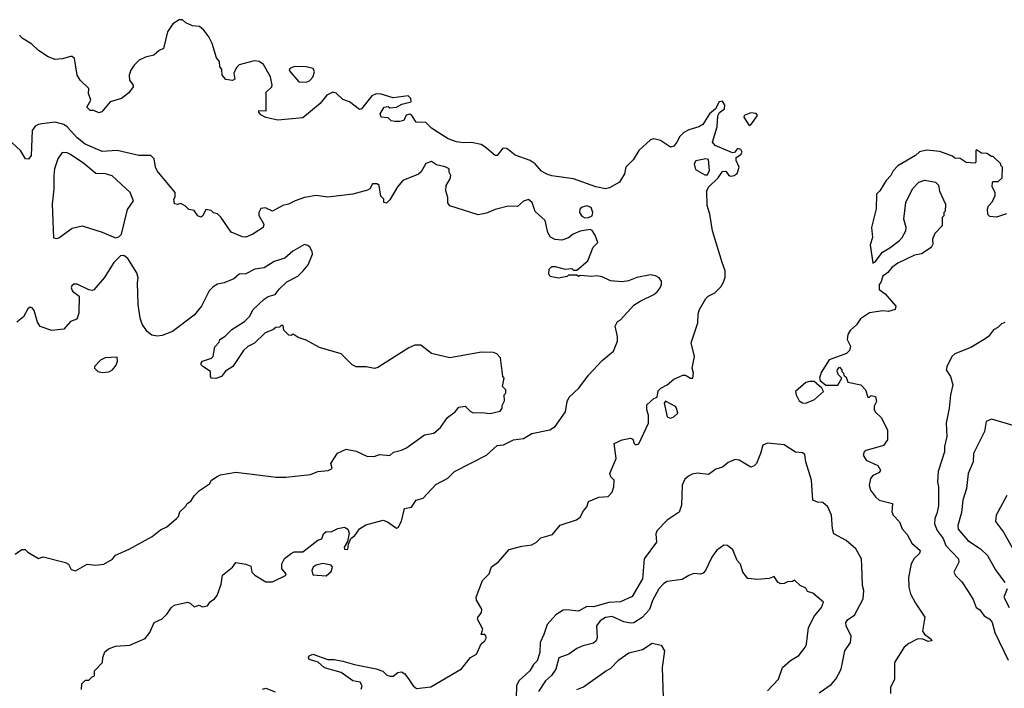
# Model space of a CAD drawing. Extents: x 2239805 to 2396427, y 665731 to 772158.
# Tile 290 of 326: x 2355882 to 2361771, y 736491 to 740487. Entities that reach past the tile are written whole.
import ezdxf

# ---------------------------------------------------------------- set-up
doc = ezdxf.new("R2010")
doc.units = 0

msp = doc.modelspace()

# ---------------------------------------------------------------- linework, layer by layer
at = {"layer": '0CON05XD'}
for points in [[(2360083.8, 739035), (2360026.7, 739225), (2360010, 739325), (2359994.1, 739375.9), (2359992.5, 739465), (2360002, 739485), (2360059.2, 739540.8), (2360085, 739579.2), (2360105, 739581.2), (2360124.2, 739555), (2360135, 739552.5), (2360155, 739555.5), (2360172.5, 739567.5), (2360185.3, 739605), (2360168.2, 739645), (2360167, 739663), (2360195, 739680.5), (2360202.3, 739695), (2360195, 739711.1), (2360175, 739716.7), (2360157.3, 739692.7), (2360145, 739692), (2360042.5, 739735), (2360026.7, 739755), (2360053.8, 739846.2), (2360058.4, 739911.6), (2360068.3, 739931.7), (2360098.5, 739955), (2360100, 739975), (2360085, 739998.9), (2360065, 739996.5), (2360044.4, 739955), (2360007.5, 739925), (2359968.8, 739861.2), (2359945, 739846.8), (2359885, 739829.5), (2359855, 739812.2), (2359831.3, 739788.7), (2359811.8, 739755), (2359795, 739731.4), (2359775, 739724.2), (2359715.4, 739765.4), (2359675, 739774.3), (2359655, 739768), (2359586, 739705), (2359551.1, 739648.9), (2359508, 739605), (2359500, 739565), (2359469.2, 739515), (2359408.8, 739481.2), (2359385, 739476.5), (2359328.1, 739488.1), (2359195, 739535.6), (2359065, 739554.4), (2359035, 739564.5), (2359002.1, 739582.1), (2358964.4, 739624.4), (2358936, 739646), (2358845, 739678.1), (2358795, 739717.5), (2358771.7, 739718.3), (2358738.8, 739675), (2358725, 739674.2), (2358665, 739727.8), (2358641.5, 739741.5), (2358585, 739752.9), (2358535, 739750.4), (2358495, 739757.5), (2358445.3, 739775.3), (2358385, 739813.1), (2358345, 739838.8), (2358311.7, 739871.7), (2358253.8, 739873.8), (2358226.7, 739915), (2358215, 739922.5), (2358193.6, 739916.4), (2358180, 739885), (2358155, 739877.5), (2358125, 739877.5), (2358103, 739883), (2358085, 739900), (2358043.6, 739903.6), (2358037.5, 739925), (2358062.5, 739965), (2358085, 739967.5), (2358095, 739960), (2358136.4, 739963.6), (2358168.3, 739981.7), (2358222.5, 739995), (2358221.2, 740015), (2358205, 740031.2), (2358115, 740020), (2358045, 740041.8), (2358015, 740044.5), (2357988.8, 740031.2), (2357925.9, 739954.1), (2357915, 739950), (2357854, 739995), (2357815, 740009.3), (2357775, 740048.5), (2357755, 740053.5), (2357719.2, 740035), (2357678.8, 739985), (2357575, 739900), (2357425, 739886.7), (2357355, 739902.5), (2357325, 739917.5), (2357312.5, 739935), (2357312.5, 739945), (2357357, 739943), (2357357, 740053), (2357390, 740085), (2357392.5, 740095), (2357382.5, 740145), (2357339.5, 740219.5), (2357315, 740236), (2357285, 740240), (2357195, 740216.7), (2357179.3, 740200.7), (2357163.6, 740166.4), (2357169.3, 740130.7), (2357155, 740122.5), (2357115, 740130), (2357092.5, 740155), (2357091.7, 740191.7), (2357080, 740205), (2357077, 740237), (2357058.3, 740258.3), (2357032.5, 740345), (2357012.5, 740385), (2356982.5, 740425), (2356957, 740447), (2356915, 740450), (2356875, 740467.5), (2356855, 740486.7), (2356835, 740486.7), (2356798.3, 740461.7), (2356766.7, 740415), (2356742.5, 740315), (2356716.4, 740303.6), (2356685, 740273.8), (2356635, 740262), (2356597.5, 740245), (2356566.7, 740215), (2356546.7, 740185), (2356536.2, 740155), (2356538.8, 740125), (2356560, 740095), (2356560, 740085), (2356535, 740050), (2356490, 740015), (2356423.3, 739995), (2356373, 739937), (2356355, 739930), (2356325, 739943.3), (2356304.1, 739944.1), (2356283.3, 739965), (2356307.5, 740005), (2356293.8, 740045), (2356296.2, 740075), (2356244.4, 740124.4), (2356226, 740155), (2356210, 740255), (2356195.9, 740265.9), (2356185, 740266.2), (2356137.5, 740252.5), (2356095, 740248), (2356052.5, 740265), (2355995, 740303.3), (2355955, 740341.2), (2355897, 740377), (2355880, 740395)], [(2357595, 740114), (2357615, 740121.2), (2357635, 740143.3), (2357645.8, 740175), (2357636.7, 740195), (2357595.8, 740205.8), (2357525, 740208), (2357497.5, 740195), (2357493.9, 740183.9), (2357552.5, 740115), (2357595, 740114)], [(2360245, 739854.4), (2360255, 739857.5), (2360295.7, 739915), (2360286.4, 739926.4), (2360255, 739930), (2360216.2, 739915), (2360214, 739905), (2360245, 739854.4)], [(2356252.5, 736485), (2356253, 736517), (2356275, 736540), (2356295, 736540), (2356315, 736560), (2356330, 736565), (2356330, 736595), (2356377.5, 736645), (2356380, 736675), (2356391.7, 736708.3), (2356413.9, 736726.1), (2356455, 736742.5), (2356541.7, 736748.3), (2356631.7, 736788.3), (2356660.8, 736825), (2356686.1, 736883.9), (2356735, 736906.2), (2356765, 736936.7), (2356787, 736973), (2356805, 736987.5), (2356885, 737006.2), (2356900.7, 737000.7), (2356925, 736977.5), (2356955, 736987.5), (2356975, 736977.5), (2357005.8, 736984.2), (2357022, 737008), (2357047.5, 737025), (2357062.5, 737045), (2357087, 737113), (2357095, 737166.7), (2357154.3, 737215.7), (2357175, 737242.5), (2357235, 737233.8), (2357265, 737221.2), (2357270.8, 737185), (2357287.4, 737167.4), (2357355, 737127.8), (2357395, 737126.9), (2357472.5, 737165), (2357475.9, 737175.9), (2357450, 737205), (2357450, 737235), (2357465, 737266.7), (2357505, 737296.7), (2357523.9, 737306.1), (2357575, 737306.7), (2357665, 737376.7), (2357690, 737385), (2357700, 737415), (2357715, 737428.8), (2357745, 737426.7), (2357784.3, 737445.7), (2357825, 737453.8), (2357845, 737442.5), (2357851.7, 737418.3), (2357841.7, 737368.3), (2357822.5, 737335), (2357825, 737322.5), (2357845, 737320), (2357848.3, 737351.7), (2357863.3, 737386.7), (2357886.4, 737403.6), (2357913.8, 737445), (2357952.7, 737467.3), (2358055, 737496.7), (2358082.5, 737485), (2358135, 737447.5), (2358145, 737452.5), (2358165, 737490), (2358183.8, 737566.2), (2358225, 737573.3), (2358253.3, 737615), (2358295, 737627.5), (2358371.7, 737708.3), (2358442.1, 737747.9), (2358483.6, 737786.4), (2358675, 737884.2), (2358738, 737942), (2358775, 737946.2), (2358835, 737976.7), (2358895, 737983.8), (2358945, 738012.9), (2359053.4, 738036.6), (2359083.8, 738055), (2359146.8, 738143.2), (2359155.7, 738205), (2359168.9, 738231.1), (2359226.7, 738285), (2359285, 738363.3), (2359365, 738450), (2359433.6, 738506.4), (2359456.7, 738565), (2359457, 738593), (2359443.3, 738655), (2359457, 738683), (2359475, 738692.5), (2359555, 738780), (2359592.5, 738805), (2359675, 738843.8), (2359695, 738860), (2359713.8, 738885), (2359720, 738905), (2359720, 738925), (2359707.5, 738945), (2359685, 738956.2), (2359655, 738961.2), (2359573.9, 738946.1), (2359523.9, 738926.1), (2359485, 738920), (2359415, 738926.7), (2359365, 738950), (2359335, 738956.7), (2359305, 738952.5), (2359235, 738957.5), (2359225, 738952.5), (2359215, 738960), (2359165, 738960), (2359157, 738953), (2359105, 738942.5), (2359055, 738952.5), (2359046.4, 738966.4), (2359048.8, 738995), (2359065, 739012), (2359085, 739012.5), (2359145, 738996.7), (2359185, 739000), (2359195, 738990), (2359215, 738990), (2359280, 739045), (2359311.7, 739128.3), (2359340, 739155), (2359325, 739200), (2359306.4, 739226.4), (2359295, 739232.5), (2359235, 739222.5), (2359192.5, 739205), (2359165, 739182.5), (2359125, 739170), (2359085, 739173.3), (2359057, 739187), (2359041.2, 739215), (2359025, 739287.5), (2358965, 739340), (2358947.5, 739395), (2358925, 739412.5), (2358895, 739402.5), (2358859.3, 739370.7), (2358803, 739373), (2358725, 739353.3), (2358675, 739330), (2358625, 739321.2), (2358453.9, 739373.9), (2358443, 739393), (2358442.5, 739425), (2358430, 739465), (2358432.5, 739495), (2358457.5, 739535), (2358460, 739555), (2358450, 739575), (2358450, 739595), (2358427, 739607), (2358375, 739620), (2358345, 739638.8), (2358311.7, 739628.3), (2358282.3, 739577.7), (2358267.1, 739562.9), (2358173.3, 739525), (2358141.7, 739488.3), (2358095, 739410), (2358075, 739390), (2358060, 739395), (2358060, 739415), (2358043, 739433), (2358032.5, 739495), (2358020, 739505), (2358005, 739506.7), (2357992.5, 739505), (2357976.7, 739475), (2357962.5, 739467.5), (2357875, 739443.8), (2357725, 739426.7), (2357655, 739436.7), (2357585, 739423.3), (2357530, 739405), (2357490, 739385), (2357455, 739376.7), (2357395, 739342.5), (2357351.7, 739361.7), (2357325, 739357.5), (2357312.5, 739335), (2357313, 739317), (2357342.5, 739265), (2357337.5, 739245), (2357275.9, 739204.1), (2357235, 739187.5), (2357215, 739190), (2357147, 739217), (2357085, 739307.5), (2357065, 739327.5), (2357041.7, 739331.7), (2357027, 739347), (2356995, 739352.5), (2356977.5, 739315), (2356965, 739307.5), (2356947.5, 739315), (2356925, 739347.5), (2356893, 739353), (2356873, 739373), (2356845, 739387.5), (2356825, 739382.5), (2356807, 739387), (2356803.3, 739415), (2356811.7, 739428.3), (2356812.5, 739455), (2356705, 739583.8), (2356694.4, 739605), (2356685.8, 739655.8), (2356665.9, 739675.9), (2356595, 739676), (2356465, 739705.8), (2356375, 739699.2), (2356273.1, 739743.1), (2356225, 739780.6), (2356166.6, 739846.6), (2356145, 739861.1), (2356095, 739874.2), (2356015, 739864), (2355995, 739861.2), (2355975, 739850), (2355956.7, 739825), (2355950, 739675), (2355935, 739653.3), (2355917.5, 739655), (2355886.7, 739705), (2355790, 739795)], [(2361785, 739327.5), (2361725, 739307.5), (2361685, 739310), (2361673, 739323), (2361670, 739355), (2361677.5, 739375), (2361700.7, 739399.3), (2361717, 739437), (2361717.5, 739455), (2361698.3, 739488.3), (2361700, 739515), (2361705, 739520), (2361735, 739520), (2361758.3, 739541.7), (2361760, 739605), (2361750, 739615), (2361750, 739625), (2361705, 739670), (2361695, 739670), (2361667, 739687), (2361635, 739690), (2361605, 739710), (2361600, 739705), (2361600, 739635), (2361595, 739630), (2361543, 739633), (2361507, 739657), (2361475, 739660), (2361461.7, 739671.7), (2361385, 739700), (2361305, 739707.5), (2361263, 739697), (2361240, 739675), (2361135, 739612.5), (2361107, 739583), (2361092.5, 739555), (2361063.9, 739526.1), (2361026.1, 739463.9), (2361007.5, 739445), (2361004.2, 739355.8), (2360976, 739245), (2360983.1, 739185), (2360968.8, 739141.2), (2360985, 739032.5), (2360999.3, 739040.7), (2361043.2, 739096.8), (2361087.5, 739122.5), (2361145, 739166.7), (2361160, 739185), (2361182.5, 739225), (2361183.3, 739245), (2361170, 739295), (2361182.5, 739395), (2361222.5, 739475), (2361260, 739515), (2361295, 739527.5), (2361360, 739515), (2361377, 739497), (2361383, 739463), (2361420, 739385), (2361417, 739343), (2361410, 739335), (2361410, 739315), (2361400, 739305), (2361400, 739255), (2361355, 739210), (2361342.5, 739175), (2361344, 739145), (2361334.3, 739125.7), (2361275, 739088), (2361235, 739080), (2361135, 739032.2), (2361099.2, 739005), (2361075, 738976), (2361044, 738955), (2361033.6, 738916.4), (2361022.5, 738905), (2361022.5, 738875), (2361057.7, 738847.7), (2361123.3, 738775), (2361117.5, 738755), (2361077.7, 738742.3), (2361045, 738746.2), (2360965.8, 738734.2), (2360911.7, 738698.3), (2360886.7, 738663.3), (2360849.8, 738630.2), (2360836.2, 738605), (2360831.9, 738575), (2360851.2, 738535), (2360845, 738510), (2360827.7, 738492.3), (2360724, 738455), (2360675, 738377.5), (2360666.7, 738345), (2360670.7, 738330.7), (2360703, 738303), (2360775, 738302.5), (2360800, 738345), (2360780, 738365), (2360772.5, 738385), (2360773, 738397), (2360785, 738410), (2360800, 738395), (2360800, 738385), (2360810, 738375), (2360811.7, 738361.7), (2360825, 738350), (2360835, 738320), (2360913.8, 738303.8), (2360940, 738275), (2360955, 738230), (2360965, 738230), (2360975, 738240), (2361000, 738235), (2361006.7, 738205), (2360993.6, 738176.4), (2360993.3, 738155), (2361000.7, 738140.7), (2361035, 738110), (2361072.5, 738035), (2361073, 737977), (2361048.3, 737941.7), (2360945, 737912.5), (2360932.5, 737905), (2360926.7, 737885), (2360944.1, 737854.1), (2361015, 737822.5), (2361030, 737795), (2361025, 737780), (2360985, 737762.5), (2360970, 737745), (2360962.5, 737705), (2360970, 737675), (2361000, 737635), (2361023.3, 737615), (2361102.5, 737595), (2361100, 737565), (2361098.5, 737545), (2361105.7, 737525), (2361144, 737485), (2361160, 737445), (2361190.5, 737410.5), (2361218.7, 737358.7), (2361268.8, 737315), (2361264.1, 737295.9), (2361232.9, 737267.1), (2361214.6, 737235), (2361197.6, 737152.4), (2361199.6, 737095), (2361210.4, 737055), (2361239.3, 736999.3), (2361296.4, 736916.4), (2361282.5, 736832.5), (2361294, 736814), (2361333.3, 736785), (2361337.5, 736775), (2361315, 736771.4), (2361284.2, 736784.2), (2361255, 736786), (2361200.3, 736759.7), (2361172.6, 736737.4), (2361114.2, 736645), (2361114, 736545), (2361090, 736495), (2361090.7, 736459.3)], [(2356105, 739180), (2356115.9, 739184.1), (2356195, 739240), (2356255, 739255.8), (2356375, 739218), (2356455, 739183.3), (2356475, 739190), (2356491.2, 739205), (2356526.8, 739353.2), (2356562.5, 739405), (2356543.3, 739455), (2356434.4, 739554.4), (2356395.7, 739565.7), (2356337, 739567), (2356265, 739627.5), (2356185, 739682), (2356165, 739692), (2356135, 739693.3), (2356110, 739655), (2356090.8, 739595), (2356085.9, 739555.9), (2356085.7, 739475), (2356075.8, 739385), (2356083.9, 739183.9), (2356105, 739180)], [(2359995, 739559.2), (2360008.5, 739585), (2360001.7, 739651.7), (2359985, 739656.2), (2359926.7, 739643.3), (2359916.7, 739625), (2359925, 739592.5), (2359979.7, 739559.7), (2359995, 739559.2)], [(2359261.7, 739301.7), (2359285, 739303.8), (2359306.2, 739315), (2359309.2, 739335), (2359300, 739365), (2359275, 739374.3), (2359240, 739365), (2359232, 739355), (2359231.2, 739335), (2359245, 739312.5), (2359261.7, 739301.7)], [(2355855, 737292.5), (2355895, 737320), (2355915, 737320), (2355930, 737305), (2355995, 737267.5), (2356023, 737277), (2356155, 737242.5), (2356173, 737233), (2356190.7, 737200.7), (2356215, 737192.5), (2356285, 737233.3), (2356335, 737226.2), (2356385, 737233.3), (2356436.4, 737263.6), (2356455, 737287.5), (2356536.7, 737323.3), (2356675, 737397.5), (2356725, 737437.5), (2356763, 737457), (2356820, 737505), (2356831.7, 737518.3), (2356840, 737545), (2356875, 737580), (2356883.6, 737596.4), (2356905, 737610), (2356927, 737643), (2356957, 737673), (2357016.4, 737713.6), (2357030, 737735), (2357063, 737757), (2357083.6, 737766.4), (2357175, 737782), (2357288.8, 737768.8), (2357415, 737753.8), (2357473.6, 737753.6), (2357620.7, 737769.3), (2357665, 737787.5), (2357727, 737793), (2357750, 737805), (2357742.5, 737835), (2357783.6, 737896.4), (2357835, 737920), (2357895, 737907.5), (2357958.3, 737878.3), (2358003, 737877), (2358035, 737887.5), (2358095, 737882.5), (2358118.3, 737901.7), (2358166.4, 737913.6), (2358195, 737927.5), (2358303.3, 738006.7), (2358360, 738015), (2358399.3, 738050.7), (2358440.7, 738109.3), (2358486.4, 738143.6), (2358508.3, 738171.7), (2358547, 738177), (2358577, 738147), (2358595, 738137.5), (2358645, 738140), (2358695, 738133.3), (2358755, 738147.5), (2358767.5, 738165), (2358768.3, 738181.7), (2358781.7, 738208.3), (2358780, 738245), (2358790, 738255), (2358790, 738275), (2358770, 738295), (2358780, 738345), (2358772.5, 738355), (2358757, 738467), (2358735, 738490), (2358715, 738497.5), (2358645, 738500), (2358455, 738466.7), (2358345, 738492.5), (2358281.7, 738541.7), (2358245, 738542.5), (2358210, 738525), (2358025, 738407.5), (2358005, 738403.3), (2357955, 738412.5), (2357895, 738412.5), (2357870, 738425), (2357805, 738490), (2357675, 738527.5), (2357595, 738572.5), (2357548.3, 738588.3), (2357517, 738607), (2357505, 738600), (2357491.7, 738601.7), (2357461.7, 738631.7), (2357458.3, 738658.3), (2357445, 738660), (2357435, 738650), (2357413, 738647), (2357397, 738633), (2357350, 738615), (2357286.4, 738553.6), (2357247, 738533), (2357220.7, 738509.3), (2357155.9, 738414.1), (2357113.6, 738386.4), (2357090, 738355), (2357055, 738343.3), (2357030, 738345), (2357022.5, 738355), (2357022.5, 738385), (2356977.5, 738415), (2356967.5, 738425), (2356967.5, 738435), (2356975, 738446.7), (2357030, 738465), (2357040, 738475), (2357048.3, 738531.7), (2357075, 738560), (2357080, 738575), (2357110, 738595), (2357150, 738635), (2357226.4, 738683.6), (2357256.1, 738713.9), (2357277.5, 738755), (2357343.6, 738816.4), (2357368.3, 738831.7), (2357410, 738845), (2357433.6, 738876.4), (2357480.7, 738919.3), (2357546.1, 738953.9), (2357577.5, 738985), (2357608.3, 739021.7), (2357632.5, 739085), (2357631.7, 739101.7), (2357616.4, 739126.4), (2357605, 739137.5), (2357585, 739142.5), (2357515, 739103.3), (2357467.5, 739062.5), (2357405, 739042), (2357345, 739004), (2357287.5, 738995), (2357235, 738968.8), (2357195, 738965.7), (2357162.6, 738937.4), (2357105, 738914), (2357065, 738906.2), (2357039.3, 738890.7), (2357015, 738866.7), (2356968.6, 738775), (2356925, 738721.2), (2356795, 738623.8), (2356735, 738598.8), (2356705, 738596.2), (2356672.3, 738602.3), (2356645, 738622.5), (2356615, 738667.5), (2356602.7, 738702.7), (2356590, 738785), (2356586, 738915), (2356591.4, 738945), (2356581.9, 738975), (2356528.8, 739058.8), (2356505, 739077.5), (2356483.9, 739076.1), (2356444.2, 739035.8), (2356386.7, 738945), (2356325, 738873.3), (2356315, 738868.8), (2356295, 738873.3), (2356225, 738906.7), (2356205, 738906.7), (2356193.9, 738896.1), (2356190, 738885), (2356197.5, 738865), (2356236.7, 738835), (2356236.4, 738733.6), (2356223, 738697), (2356185, 738682.5), (2356145, 738637.5), (2356075, 738630), (2356005, 738652.5), (2355988.3, 738678.3), (2355968.2, 738748.2), (2355955.6, 738765.6), (2355945, 738768), (2355930.5, 738759.5), (2355905, 738712), (2355865, 738680)], [(2357924.5, 736485.5), (2357929.4, 736505), (2357918.1, 736528.1), (2357875, 736536.2), (2357805.7, 736585.7), (2357705, 736612.9), (2357668.1, 736648.1), (2357612.5, 736662.5), (2357608.8, 736675), (2357613.8, 736685), (2357635, 736695.8), (2357725, 736664.2), (2357763.9, 736663.9), (2357815, 736654.2), (2357885, 736632.5), (2358015, 736608), (2358053.8, 736593.8), (2358075, 736571.2), (2358095, 736564), (2358115, 736564), (2358143.8, 736586.2), (2358165, 736590), (2358185, 736578), (2358211.7, 736541.7), (2358236, 736505), (2358255, 736490), (2358340.9, 736499.1), (2358525, 736607.5), (2358578, 736675), (2358615, 736695.6), (2358643.1, 736756.9), (2358663.3, 736775), (2358673.3, 736795), (2358665, 736812.5), (2358643, 736813), (2358652.5, 736845), (2358620.8, 736905), (2358622, 736915), (2358644.2, 736945), (2358645.7, 736965), (2358615, 737018.8), (2358611.9, 737035), (2358650, 737135), (2358689.2, 737175), (2358703.2, 737216.8), (2358745, 737247.5), (2358810.3, 737319.7), (2358885, 737341.4), (2358945, 737349.2), (2358973.3, 737365), (2358999.4, 737390.6), (2359069.1, 737410.9), (2359115, 737465.8), (2359211.7, 737498.3), (2359235, 737513.3), (2359255, 737552.5), (2359273.3, 737575), (2359285, 737607.5), (2359345, 737633.3), (2359401.7, 737638.3), (2359425, 737662.5), (2359436, 737695), (2359437.5, 737735), (2359417.5, 737755), (2359412.5, 737775), (2359448.8, 737865), (2359437.5, 737955), (2359485, 737975.8), (2359535, 737986.7), (2359550, 737980), (2359556.7, 737955), (2359565, 737946.7), (2359585, 737952), (2359643.3, 738075), (2359643.6, 738123.6), (2359633.3, 738155), (2359633.3, 738185), (2359675, 738222.5), (2359695, 738230), (2359700.7, 738269.3), (2359717.5, 738285), (2359755, 738303.8), (2359795, 738338.8), (2359848.3, 738361.7), (2359865, 738363.3), (2359895, 738344), (2359907.5, 738345), (2359912.5, 738375), (2359903.3, 738405), (2359918.8, 738475), (2359897.5, 738555), (2359937.5, 738675), (2359940.7, 738729.3), (2359947.5, 738755), (2359985, 738820), (2360000, 738835), (2360040, 738855), (2360075, 738890), (2360091.7, 738918.3), (2360101.7, 738948.3), (2360102.5, 738985), (2360083.8, 739035)], [(2361775, 738677.5), (2361755, 738670), (2361733, 738647), (2361707, 738633), (2361676.4, 738593.6), (2361650, 738575), (2361571.7, 738528.3), (2361475, 738490), (2361457.5, 738475), (2361427, 738413), (2361423.6, 738393.6), (2361450, 738355), (2361463.3, 738305), (2361448.8, 738245), (2361442, 738165), (2361424, 738075), (2361428.1, 737995), (2361414.2, 737935.8), (2361414, 737905), (2361376.4, 737786.4), (2361370.8, 737725), (2361377.5, 737695), (2361377.6, 737582.4), (2361368.6, 737535), (2361355.8, 737505), (2361354.2, 737475), (2361368.8, 737435), (2361405.5, 737385.5), (2361421.9, 737345), (2361498, 737265), (2361498.8, 737245), (2361470, 737185), (2361478.8, 737165), (2361517.9, 737127.9), (2361555, 737070), (2361585, 737022.5), (2361603.8, 736975), (2361625, 736960), (2361650, 736925), (2361685, 736903.8), (2361698, 736885), (2361714.1, 736824.1), (2361795, 736660)], [(2356375, 738377.5), (2356415, 738383.3), (2356437.5, 738395), (2356458.3, 738421.7), (2356467, 738447), (2356465, 738470), (2356394.1, 738465.9), (2356365, 738452.5), (2356330, 738415), (2356330, 738405), (2356350, 738385), (2356375, 738377.5)], [(2360585, 738194.2), (2360635, 738216.7), (2360690, 738265), (2360680, 738285), (2360634, 738324), (2360605.6, 738325.6), (2360585, 738319.1), (2360522.5, 738265), (2360525.8, 738245), (2360545, 738210), (2360565, 738196.2), (2360585, 738194.2)], [(2359775, 738106), (2359795, 738114.2), (2359817.5, 738135), (2359811.4, 738165), (2359803.8, 738175), (2359743.9, 738206.1), (2359736.7, 738195), (2359753.9, 738113.9), (2359775, 738106)], [(2361838.3, 738058.3), (2361695, 738100), (2361662.5, 738085), (2361652.5, 738025), (2361586.2, 737895), (2361584, 737845), (2361554.3, 737775), (2361544.2, 737685), (2361522.5, 737615), (2361515, 737542.5), (2361493.5, 737465), (2361495, 737441.2), (2361554, 737375), (2361629.2, 737325), (2361670, 737285), (2361719.1, 737199.1), (2361775, 737123.8)], [(2360663.8, 736465), (2360736.2, 736513.8), (2360763.1, 736545), (2360795.7, 736605), (2360817.1, 736715), (2360851.5, 736765), (2360855, 736802.5), (2360826.2, 736865), (2360823.3, 736885), (2360835, 736902.5), (2360875, 736927.5), (2360926.7, 737025), (2360931.2, 737075), (2360923.6, 737106.4), (2360919.5, 737220.5), (2360917.5, 737265), (2360883.8, 737325), (2360824.5, 737374.5), (2360751.4, 737415), (2360743.2, 737443.2), (2360738.6, 737525), (2360715, 737576.2), (2360685, 737601.2), (2360653.9, 737603.9), (2360626.4, 737616.4), (2360618.5, 737735), (2360583.5, 737845), (2360578.1, 737888.1), (2360565, 737898.2), (2360522.9, 737902.9), (2360455, 737946.5), (2360355, 737955.4), (2360326, 737945), (2360313.8, 737895), (2360288.8, 737835), (2360275, 737820), (2360255, 737812.5), (2360185, 737853.8), (2360162.3, 737857.7), (2360119.3, 737840.7), (2360085, 737812.5), (2360045, 737800), (2360001.7, 737768.3), (2359936.1, 737776.1), (2359905, 737770.8), (2359881.7, 737758.3), (2359859.5, 737740.5), (2359844.3, 737705.7), (2359841.2, 737585), (2359826.1, 737543.9), (2359755, 737496), (2359695, 737433.3), (2359687.5, 737415), (2359690.8, 737365), (2359616.5, 737265), (2359606.5, 737145), (2359545, 737040), (2359475, 737007.1), (2359405, 737003.1), (2359315, 736977.8), (2359275, 736980), (2359225, 736952.7), (2359155, 736960.9), (2359132, 736958), (2359089.1, 736930.9), (2359037, 736873), (2359017.4, 736812.6), (2358994.3, 736765.7), (2358992.5, 736705), (2358976.2, 736655), (2358955.9, 736634.1), (2358932.5, 736595), (2358867.1, 736535), (2358853.2, 736506.8), (2358851.4, 736435)], [(2361786.4, 737643.6), (2361722.5, 737525), (2361718.3, 737488.3), (2361766.7, 737425), (2361827.5, 737315)], [(2360355, 736476.7), (2360421.4, 736545), (2360443.7, 736616.3), (2360492.8, 736657.2), (2360542.8, 736687.2), (2360581.3, 736738.7), (2360588.1, 736755), (2360599.2, 736855), (2360636.2, 736925), (2360677.5, 736975), (2360690, 737005), (2360625, 737060), (2360595, 737070), (2360585, 737090), (2360550, 737105), (2360517, 737137), (2360505, 737130), (2360475, 737127.5), (2360455, 737116.7), (2360435, 737116.2), (2360416.1, 737126.1), (2360395, 737160), (2360365, 737147.5), (2360295, 737141.2), (2360237.5, 737147.5), (2360207.5, 737185), (2360193.9, 737233.9), (2360173.8, 737255), (2360147.8, 737317.8), (2360115, 737344), (2360094.1, 737345.9), (2360050, 737315), (2360021.2, 737275), (2359983.8, 737195), (2359970.7, 737179.3), (2359955, 737173.3), (2359915, 737176.7), (2359885, 737166.2), (2359845, 737141.2), (2359755, 737130), (2359735, 737116.7), (2359704, 737085), (2359667.5, 737015), (2359648.2, 736961.8), (2359605.3, 736914.7), (2359555, 736882.5), (2359535, 736880), (2359495, 736888.5), (2359425, 736920), (2359386.7, 736915), (2359353.3, 736895), (2359332.5, 736865), (2359336.7, 736795), (2359330, 736775), (2359315, 736760), (2359250, 736745), (2359215, 736728.8), (2359167.5, 736695), (2359107.3, 736672.7), (2359089.4, 736605), (2359062.1, 736567.9), (2359027.8, 736535), (2358985, 736471.2)], [(2357715, 737162.5), (2357745, 737190), (2357752.5, 737215), (2357745, 737227.5), (2357695, 737236.7), (2357655, 737227.5), (2357637.5, 737215), (2357630, 737195), (2357635, 737170), (2357715, 737162.5)], [(2361788.6, 737085), (2361769.4, 737035), (2361800.8, 736975)], [(2359215, 736484), (2359255, 736499.2), (2359385, 736594), (2359415, 736608.8), (2359465, 736661.2), (2359525, 736702.5), (2359606.6, 736723.4), (2359665, 736760), (2359718.3, 736748.3), (2359738.8, 736715), (2359724.4, 736615), (2359730.8, 736435)], [(2357335, 736486.2), (2357355, 736491.2), (2357409.7, 736469.7)]]:
    msp.add_lwpolyline(points, dxfattribs=at)

doc.saveas('drawing.dxf')
